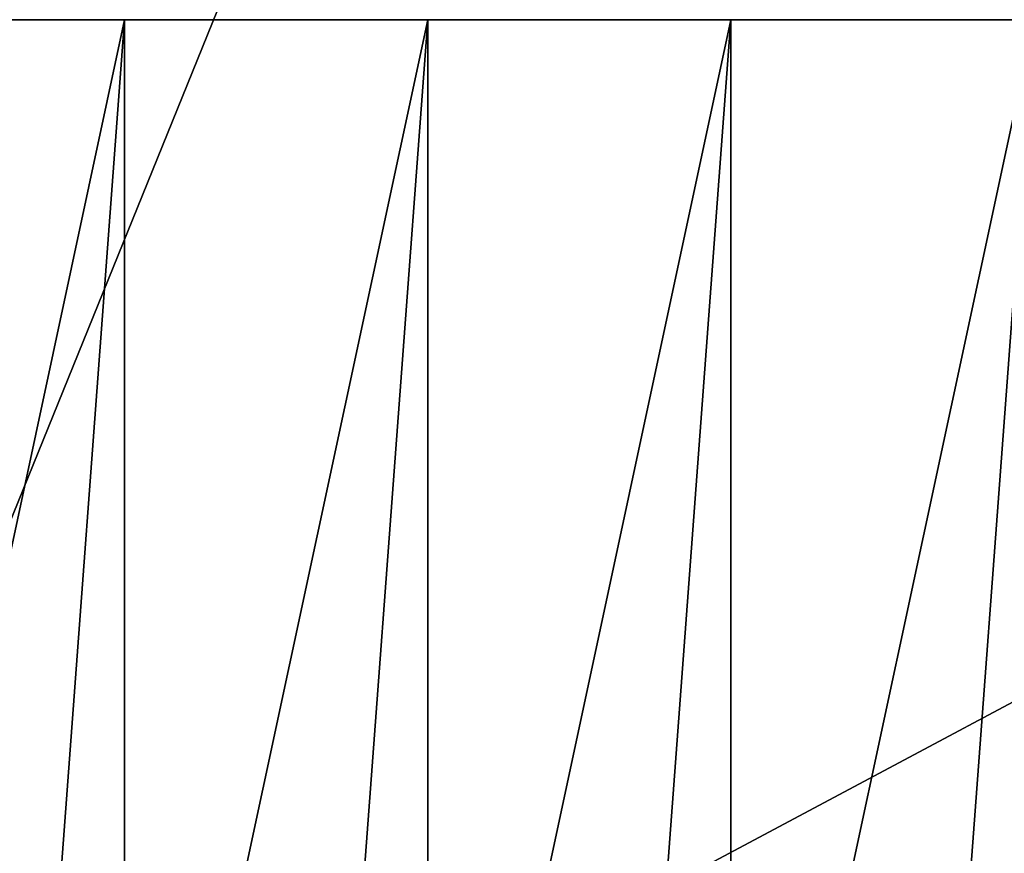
# Model space of a CAD drawing. Extents: x 22936 to 50368, y -4877 to 31080.
# Tile 469 of 601: x 46454 to 46561, y 5554 to 5645. Entities that reach past the tile are written whole.
import ezdxf

# ---------------------------------------------------------------- set-up
doc = ezdxf.new("R2010")
doc.units = 0
doc.layers.add('01_GROS_OEUVRE', color=251, linetype='CONTINUOUS')
doc.layers.add('08_AMENAGEMENTS_EXTERIEURS', color=253, linetype='CONTINUOUS')

# ---------------------------------------------------------------- blocks, each defined once
blk = doc.blocks.new('GROUPER_15')
at = {"layer": '08_AMENAGEMENTS_EXTERIEURS'}
mesh = blk.add_polyface(dxfattribs=at)
corners = [(4729.78, 4582.9), (4440.99, 3870.79), (4440.99, 4582.9), (4729.78, 4024.79), (4729.78, 3870.79), (6556.3, 3870.79), (6582.22, 4024.79)]
mesh.append_faces([[corners[k] for k in face] for face in [(0, 1, 2), (5, 3, 6)]], dxfattribs={"vtx0": -1})
mesh.append_faces([[corners[k] for k in face] for face in [(1, 3, 4)]], dxfattribs={"vtx0": -1, "vtx1": -1})
mesh.append_faces([[corners[k] for k in face] for face in [(1, 0, 3), (3, 5, 4)]], dxfattribs={"vtx0": -1, "vtx2": -1})
blk = doc.blocks.new('GROUPER_122')
at = {"layer": '08_AMENAGEMENTS_EXTERIEURS'}
mesh = blk.add_polyface(dxfattribs=at)
corners = [(4865.77, 2632.41), (4440.58, 2433.55), (4420.06, 2562.46), (4529.79, 1059.49), (4741, 1059.49), (5029.79, 1059.49), (4894.7, 2450.68), (5779.35, 2591.51), (6882.55, 501.38), (5029.79, 501.38), (5988.63, 801.38), (6907.61, 801.38), (7602.54, 0), (6819.83, 133.42), (7715.66, 663.64), (3404.37, 2268.59), (164, 668.17), (0, 1757.09), (2762.33, 1059.49)]
mesh.append_faces([[corners[k] for k in face] for face in [(0, 1, 2), (5, 8, 9), (8, 12, 13), (12, 11, 14), (15, 16, 17)]], dxfattribs={"vtx0": -1})
mesh.append_faces([[corners[k] for k in face] for face in [(3, 0, 4), (4, 0, 5), (10, 5, 7), (16, 15, 18), (18, 15, 3)]], dxfattribs={"vtx0": -1, "vtx1": -1})
mesh.append_faces([[corners[k] for k in face] for face in [(1, 0, 3), (8, 5, 10), (12, 8, 11)]], dxfattribs={"vtx0": -1, "vtx1": -1, "vtx2": -1})
mesh.append_faces([[corners[k] for k in face] for face in [(5, 0, 6), (5, 6, 7), (8, 10, 11), (3, 15, 1)]], dxfattribs={"vtx0": -1, "vtx2": -1})
blk = doc.blocks.new('GROUPER_6')
at = {"layer": '01_GROS_OEUVRE'}
for p, q in [((4059.02, 1734.33, 979.21), (4092.02, 1734.33, 979.21)), ((4092.02, 1734.33, 888.77), (4059.02, 1734.33, 888.77)), ((4092.02, 1734.33, 888.77), (4092.02, 1580.39, 888.77)), ((4125.02, 1734.33, 888.77), (4092.02, 1734.33, 888.77)), ((4092.02, 1734.33, 979.21), (4125.02, 1734.33, 979.21)), ((4092.02, 1291.71, 1279.08), (4092.02, 1734.33, 979.21)), ((4125.02, 1734.33, 979.21), (4158.02, 1734.33, 979.21)), ((4158.02, 1734.33, 888.77), (4125.02, 1734.33, 888.77)), ((4125.02, 1734.33, 888.77), (4125.02, 1580.39, 888.77)), ((4125.02, 1291.71, 1279.08), (4125.02, 1734.33, 979.21)), ((4158.02, 1734.33, 979.21), (4191.02, 1734.33, 979.21)), ((4158.02, 1734.33, 888.77), (4158.02, 1580.39, 888.77)), ((4191.02, 1734.33, 888.77), (4158.02, 1734.33, 888.77)), ((4158.02, 1291.71, 1279.08), (4158.02, 1734.33, 979.21))]:
    blk.add_line(p, q, dxfattribs=at)
at = {"layer": '01_GROS_OEUVRE', "color": 7}
for p, q in [((4092.02, 1734.33, 888.77), (4092.02, 1734.33, 979.21)), ((4125.02, 1734.33, 888.77), (4125.02, 1734.33, 979.21)), ((4158.02, 1734.33, 888.77), (4158.02, 1734.33, 979.21))]:
    blk.add_line(p, q, dxfattribs=at)
at = {"layer": '01_GROS_OEUVRE', "color": 253}
mesh = blk.add_polyface(dxfattribs=at)
corners = [(4059.02, 1734.33, 979.21), (4092.02, 1734.33, 888.77), (4059.02, 1734.33, 888.77), (4092.02, 1734.33, 979.21)]
mesh.append_faces([[corners[k] for k in face] for face in [(0, 1, 2), (1, 0, 3)]], dxfattribs={"vtx0": -1, "color": 253})
mesh = blk.add_polyface(dxfattribs=at)
corners = [(4092.02, 1734.33, 888.77), (4059.02, 1580.39, 888.77), (4059.02, 1734.33, 888.77), (4092.02, 1580.39, 888.77)]
mesh.append_faces([[corners[k] for k in face] for face in [(0, 1, 2), (1, 0, 3)]], dxfattribs={"vtx0": -1, "color": 253})
at = {"layer": '01_GROS_OEUVRE'}
mesh = blk.add_polyface(dxfattribs=at)
corners = [(4092.02, 1734.33, 979.21), (4059.02, 1291.71, 1279.08), (4059.02, 1734.33, 979.21), (4092.02, 1291.71, 1279.08)]
mesh.append_faces([[corners[k] for k in face] for face in [(0, 1, 2), (1, 0, 3)]], dxfattribs={"vtx0": -1})
mesh = blk.add_polyface(dxfattribs=at)
corners = [(4125.02, 1734.33, 979.21), (4092.02, 1291.71, 1279.08), (4092.02, 1734.33, 979.21), (4125.02, 1291.71, 1279.08)]
mesh.append_faces([[corners[k] for k in face] for face in [(0, 1, 2), (1, 0, 3)]], dxfattribs={"vtx0": -1})
at = {"layer": '01_GROS_OEUVRE', "color": 253}
mesh = blk.add_polyface(dxfattribs=at)
corners = [(4125.02, 1734.33, 888.77), (4092.02, 1580.39, 888.77), (4092.02, 1734.33, 888.77), (4125.02, 1580.39, 888.77)]
mesh.append_faces([[corners[k] for k in face] for face in [(0, 1, 2), (1, 0, 3)]], dxfattribs={"vtx0": -1, "color": 253})
mesh = blk.add_polyface(dxfattribs=at)
corners = [(4092.02, 1734.33, 979.21), (4125.02, 1734.33, 888.77), (4092.02, 1734.33, 888.77), (4125.02, 1734.33, 979.21)]
mesh.append_faces([[corners[k] for k in face] for face in [(0, 1, 2), (1, 0, 3)]], dxfattribs={"vtx0": -1, "color": 253})
at = {"layer": '01_GROS_OEUVRE'}
mesh = blk.add_polyface(dxfattribs=at)
corners = [(4158.02, 1734.33, 979.21), (4125.02, 1291.71, 1279.08), (4125.02, 1734.33, 979.21), (4158.02, 1291.71, 1279.08)]
mesh.append_faces([[corners[k] for k in face] for face in [(0, 1, 2), (1, 0, 3)]], dxfattribs={"vtx0": -1})
at = {"layer": '01_GROS_OEUVRE', "color": 253}
mesh = blk.add_polyface(dxfattribs=at)
corners = [(4125.02, 1734.33, 979.21), (4158.02, 1734.33, 888.77), (4125.02, 1734.33, 888.77), (4158.02, 1734.33, 979.21)]
mesh.append_faces([[corners[k] for k in face] for face in [(0, 1, 2), (1, 0, 3)]], dxfattribs={"vtx0": -1, "color": 253})
mesh = blk.add_polyface(dxfattribs=at)
corners = [(4158.02, 1734.33, 888.77), (4125.02, 1580.39, 888.77), (4125.02, 1734.33, 888.77), (4158.02, 1580.39, 888.77)]
mesh.append_faces([[corners[k] for k in face] for face in [(0, 1, 2), (1, 0, 3)]], dxfattribs={"vtx0": -1, "color": 253})
mesh = blk.add_polyface(dxfattribs=at)
corners = [(4158.02, 1734.33, 979.21), (4191.02, 1734.33, 888.77), (4158.02, 1734.33, 888.77), (4191.02, 1734.33, 979.21)]
mesh.append_faces([[corners[k] for k in face] for face in [(0, 1, 2), (1, 0, 3)]], dxfattribs={"vtx0": -1, "color": 253})
at = {"layer": '01_GROS_OEUVRE'}
mesh = blk.add_polyface(dxfattribs=at)
corners = [(4191.02, 1734.33, 979.21), (4158.02, 1291.71, 1279.08), (4158.02, 1734.33, 979.21), (4191.02, 1291.71, 1279.08)]
mesh.append_faces([[corners[k] for k in face] for face in [(0, 1, 2), (1, 0, 3)]], dxfattribs={"vtx0": -1})
at = {"layer": '01_GROS_OEUVRE', "color": 253}
mesh = blk.add_polyface(dxfattribs=at)
corners = [(4191.02, 1734.33, 888.77), (4158.02, 1580.39, 888.77), (4158.02, 1734.33, 888.77), (4191.02, 1580.39, 888.77)]
mesh.append_faces([[corners[k] for k in face] for face in [(0, 1, 2), (1, 0, 3)]], dxfattribs={"vtx0": -1, "color": 253})

msp = doc.modelspace()

# ---------------------------------------------------------------- block references
at = {"layer": '01_GROS_OEUVRE', "color": 251}
msp.add_blockref('GROUPER_6', (42373.17, 3910.33), dxfattribs=at)
at = {"layer": '08_AMENAGEMENTS_EXTERIEURS', "color": 9}
msp.add_blockref('GROUPER_122', (41671.41, 5143.34), dxfattribs=at)
at = {"layer": '08_AMENAGEMENTS_EXTERIEURS', "color": 254}
msp.add_blockref('GROUPER_15', (41971.41, 1619.93), dxfattribs=at)

doc.saveas('drawing.dxf')
